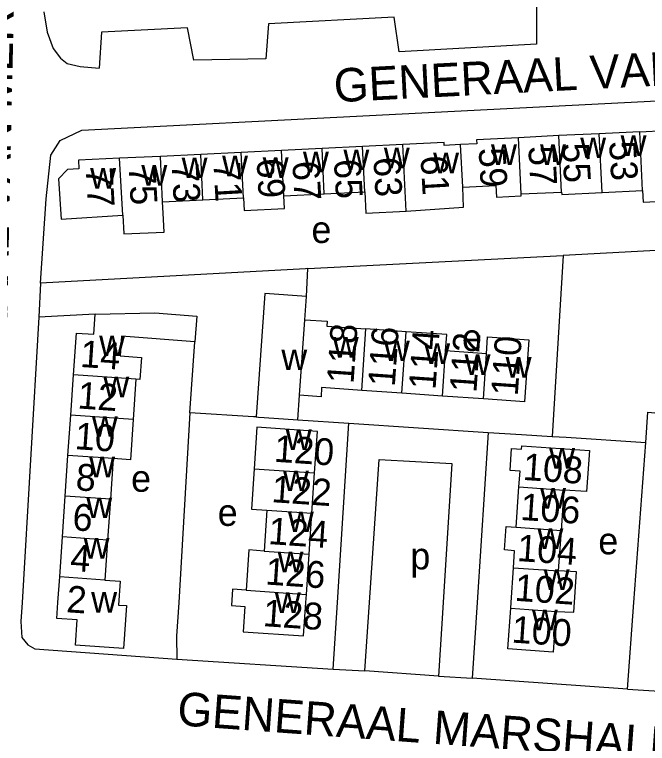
# Model space of a CAD drawing. Extents: x 159294 to 161936, y 384538 to 386517.
# Drawn here: x 161411.8 to 161506.3, y 386145.6 to 386254.4 of the extents above; entities that cross this region are included whole.
import ezdxf

# ---------------------------------------------------------------- set-up
doc = ezdxf.new("R2010")
doc.units = 0
for name, color, linetype in [('BLT_Basislijn', 7, 'Continuous'), ('BLT_Bebouwing', 7, 'Continuous'), ('BLT_Centroide', 7, 'Continuous'), ('BLT_Huisnummer', 7, 'Continuous'), ('BLT_Huisnummer_ tussenligend', 7, 'Continuous'), ('BLT_Onderverdeling_panden', 7, 'Continuous'), ('BLT_Straatnaam', 7, 'Continuous')]:
    doc.layers.add(name, color=color, linetype=linetype)

msp = doc.modelspace()

# ---------------------------------------------------------------- linework, layer by layer
at = {"layer": 'BLT_Basislijn'}
for p, q in [((161455.58, 386216.48), (161493.7, 386218.44)), ((161493.7, 386218.44), (161492.02, 386191.45)), ((161455.37, 386212.3), (161455.58, 386216.48)), ((161415.69, 386214.32), (161415.4, 386209.21)), ((161454.08, 386193.91), (161461.69, 386193.41)), ((161461.69, 386193.41), (161482.46, 386192.03)), ((161436.02, 386158.2), (161459.36, 386156.73)), ((161459.36, 386156.73), (161464.09, 386156.45)), ((161475.06, 386155.7), (161464.09, 386156.45)), ((161475.06, 386155.7), (161480.1, 386155.37)), ((161503.29, 386153.76), (161480.1, 386155.37)), ((161503.29, 386153.76), (161526.5, 386152.22))]:
    msp.add_line(p, q, dxfattribs=at)
for points in [[(161631.24, 386262.72), (161623.08, 386262.52), (161623.08, 386256.74), (161601.38, 386255.75), (161600.98, 386261.72), (161555.99, 386259.53), (161556.19, 386253.36), (161535.48, 386252.16), (161535.28, 386258.14), (161489.7, 386255.95), (161489.7, 386249.97)], [(161416.17, 386254.77), (161416.65, 386251.72), (161417.54, 386249.28), (161418.65, 386247.87), (161419.64, 386247.05), (161421.6, 386246.63), (161424.4, 386246.39)], [(161489.7, 386249.97), (161469.19, 386248.78), (161468.47, 386253.96), (161449.68, 386252.96), (161449.28, 386247.78), (161438.53, 386247.58), (161437.62, 386252.39), (161424.75, 386251.73), (161424.4, 386246.39)], [(161415.69, 386214.32), (161416.49, 386226.87), (161417.21, 386233.37), (161418.58, 386235.57), (161421.85, 386237.11), (161593.58, 386245.85), (161597.65, 386245.22), (161599.47, 386242.67), (161598.34, 386223.64), (161598.15, 386221.05)], [(161522.34, 386219.92), (161521.38, 386219.92), (161493.7, 386218.44)], [(161455.58, 386216.48), (161455.22, 386216.46), (161415.69, 386214.32)], [(161415.4, 386209.21), (161412.91, 386166.67), (161412.74, 386163.82)], [(161423.82, 386209.66), (161415.4, 386209.21)], [(161437.96, 386194.96), (161438.7, 386205.57)], [(161437.96, 386194.96), (161436.29, 386166.67), (161435.99, 386161.64), (161436.02, 386158.2)], [(161447.84, 386194.34), (161447.48, 386194.37), (161437.96, 386194.96)], [(161506, 386190.55), (161506.33, 386195.06), (161516.39, 386194.13)], [(161459.36, 386156.73), (161459.99, 386166.67), (161461.69, 386193.41)], [(161482.46, 386192.03), (161480.82, 386166.67), (161480.1, 386155.37)], [(161482.46, 386192.03), (161487.48, 386191.72), (161492.02, 386191.45)], [(161492.02, 386191.45), (161494.11, 386191.31), (161506, 386190.55)], [(161503.29, 386153.76), (161504.24, 386166.67), (161506, 386190.55)], [(161464.09, 386156.45), (161464.77, 386166.67), (161466.2, 386188.02), (161477.05, 386187.38), (161475.75, 386166.67), (161475.06, 386155.7)], [(161412.74, 386163.82), (161412.88, 386161.45), (161413.8, 386160.34), (161414.82, 386159.74), (161436.02, 386158.2)]]:
    msp.add_lwpolyline(points, dxfattribs=at)
at = {"layer": 'BLT_Bebouwing'}
for p, q in [((161493.03, 386236.3), (161487, 386236)), ((161499.06, 386236.59), (161493.03, 386236.3)), ((161505.1, 386236.89), (161511.13, 386237.18)), ((161451.65, 386234.1), (161445.62, 386233.8)), ((161457.69, 386234.4), (161451.65, 386234.1)), ((161463.72, 386234.69), (161457.69, 386234.4)), ((161469.75, 386234.99), (161463.72, 386234.69)), ((161433.56, 386233.21), (161427.48, 386232.92)), ((161439.59, 386233.51), (161433.56, 386233.21)), ((161445.62, 386233.8), (161439.59, 386233.51)), ((161451.99, 386227.31), (161458.02, 386227.61)), ((161458.02, 386227.61), (161464.05, 386227.9)), ((161487.41, 386227.6), (161493.44, 386227.89)), ((161433.89, 386226.42), (161439.92, 386226.72)), ((161439.92, 386226.72), (161445.95, 386227.01)), ((161455.13, 386208.85), (161455.37, 386212.3)), ((161470.23, 386207.05), (161464.24, 386207.47)), ((161482.22, 386203.77), (161476.12, 386204.2)), ((161420.18, 386194.6), (161420.59, 386200.63)), ((161469.59, 386197.88), (161463.61, 386198.3)), ((161454.08, 386193.91), (161454.34, 386197.58)), ((161475.66, 386197.46), (161469.59, 386197.88)), ((161481.81, 386197.03), (161475.66, 386197.46)), ((161419.77, 386188.61), (161420.18, 386194.6)), ((161419.35, 386182.53), (161419.77, 386188.61)), ((161426.51, 386188.14), (161426.09, 386182.06)), ((161456.18, 386179.99), (161456.58, 386186)), ((161486.67, 386177.9), (161487.08, 386183.9)), ((161493.41, 386177.41), (161493.82, 386183.44)), ((161418.94, 386176.45), (161419.35, 386182.53)), ((161449.44, 386180.44), (161449.03, 386174.34)), ((161455.76, 386173.88), (161456.18, 386179.99)), ((161493, 386171.4), (161493.41, 386177.41)), ((161418.53, 386170.5), (161418.94, 386176.45)), ((161425.67, 386175.98), (161425.26, 386170.01)), ((161455.36, 386167.86), (161455.76, 386173.88))]:
    msp.add_line(p, q, dxfattribs=at)
for points in [[(161505.1, 386236.89), (161500, 386236.64), (161499.06, 386236.59)], [(161478.37, 386234.96), (161475.94, 386234.84), (161475.92, 386235.29), (161469.75, 386234.99)], [(161487, 386236), (161480.76, 386235.69), (161480.79, 386235.08), (161478.37, 386234.96)], [(161427.48, 386232.92), (161421.36, 386232.62), (161421.41, 386231.33), (161419.71, 386231.24), (161418.34, 386229.88), (161418.74, 386223.83), (161427.94, 386224.44)], [(161505.53, 386228.1), (161505.61, 386226.36), (161511.64, 386226.66), (161511.47, 386230.23)], [(161478.68, 386228.62), (161483.62, 386228.86), (161483.71, 386227.12), (161487.42, 386227.3), (161487.41, 386227.6)], [(161464.05, 386227.9), (161464.2, 386224.75), (161470.24, 386225.03)], [(161470.24, 386225.03), (161478.82, 386225.61), (161478.68, 386228.62)], [(161493.44, 386227.89), (161493.46, 386227.51), (161499.49, 386227.8)], [(161499.49, 386227.8), (161505.53, 386228.1)], [(161445.95, 386227.01), (161446.06, 386225.13), (161452.08, 386225.42), (161451.99, 386227.31)], [(161427.94, 386224.44), (161428.08, 386221.65), (161434.11, 386221.91), (161433.97, 386224.74), (161433.89, 386226.42)], [(161455.37, 386212.3), (161449.14, 386212.74), (161447.84, 386194.34)], [(161420.59, 386200.63), (161421.02, 386206.84), (161423.61, 386206.67), (161423.82, 386209.66)], [(161423.82, 386209.66), (161432.71, 386209.85), (161438.98, 386209.39), (161438.7, 386205.57)], [(161455.13, 386208.85), (161458.46, 386208.62), (161458.41, 386207.87), (161464.24, 386207.47)], [(161476.12, 386204.2), (161476.29, 386206.62), (161470.23, 386207.05)], [(161438.7, 386205.57), (161427.76, 386206.38), (161427.55, 386203.45), (161430.73, 386203.23), (161430.51, 386199.95), (161429.92, 386199.99)], [(161482.22, 386203.77), (161482.39, 386206.27), (161488.56, 386205.84), (161488.26, 386201.6), (161487.91, 386196.61), (161481.81, 386197.03)], [(161429.92, 386199.99), (161429.51, 386193.96)], [(161463.61, 386198.3), (161457.63, 386198.72), (161457.54, 386197.36), (161454.34, 386197.58)], [(161429.51, 386193.96), (161429.1, 386187.97), (161426.51, 386188.14)], [(161447.84, 386194.34), (161448.21, 386194.33), (161449.06, 386194.27), (161454.08, 386193.91)], [(161456.58, 386186), (161457, 386192.19), (161447.97, 386192.8), (161447.55, 386186.61)], [(161487.08, 386183.9), (161487.24, 386186.26), (161485.76, 386186.36), (161485.98, 386189.65), (161487.46, 386189.55), (161487.5, 386190.05), (161497.6, 386189.36), (161497.18, 386183.21), (161493.82, 386183.44)], [(161447.55, 386186.61), (161447.15, 386180.59), (161449.44, 386180.44)], [(161426.09, 386182.06), (161425.67, 386175.98)], [(161486.26, 386171.86), (161486.43, 386174.39), (161484.94, 386174.5), (161485.18, 386178), (161486.67, 386177.9)], [(161449.03, 386174.34), (161446.74, 386174.51), (161446.34, 386168.5)], [(161485.85, 386165.8), (161485.91, 386166.67), (161486.26, 386171.86)], [(161492.58, 386165.34), (161495.27, 386165.21), (161495.68, 386171.25), (161493, 386171.4)], [(161425.26, 386170.01), (161427.55, 386169.86), (161427.31, 386166.29), (161428.51, 386166.21), (161428.07, 386159.8), (161420.9, 386160.29), (161421.16, 386164.08), (161418.1, 386164.28), (161418.27, 386166.67), (161418.53, 386170.5)], [(161446.34, 386168.5), (161444.34, 386168.64), (161444.15, 386166.23), (161446.18, 386166.09), (161445.92, 386162.28), (161454.94, 386161.68), (161455.28, 386166.67), (161455.36, 386167.86)], [(161492.58, 386165.34), (161492.51, 386164.27), (161492.17, 386159.28), (161485.44, 386159.74), (161485.85, 386165.8)]]:
    msp.add_lwpolyline(points, dxfattribs=at)
at = {"layer": 'BLT_Onderverdeling_panden'}
for p, q in [((161493.44, 386227.89), (161493.03, 386236.3)), ((161499.49, 386227.8), (161499.06, 386236.59)), ((161505.53, 386228.1), (161505.1, 386236.89)), ((161487.41, 386227.6), (161487, 386236)), ((161451.99, 386227.31), (161451.65, 386234.1)), ((161458.02, 386227.61), (161457.69, 386234.4)), ((161464.05, 386227.9), (161463.72, 386234.69)), ((161470.24, 386225.03), (161469.75, 386234.99)), ((161478.68, 386228.62), (161478.37, 386234.96)), ((161433.89, 386226.42), (161433.56, 386233.21)), ((161439.92, 386226.72), (161439.59, 386233.51)), ((161445.95, 386227.01), (161445.62, 386233.8)), ((161427.94, 386224.44), (161427.48, 386232.92)), ((161454.34, 386197.58), (161455.13, 386208.85)), ((161463.61, 386198.3), (161464.24, 386207.47)), ((161469.59, 386197.88), (161470.23, 386207.05)), ((161475.66, 386197.46), (161476.12, 386204.2)), ((161481.81, 386197.03), (161482.22, 386203.77)), ((161429.92, 386199.99), (161420.59, 386200.63)), ((161429.51, 386193.96), (161420.18, 386194.6)), ((161426.51, 386188.14), (161419.77, 386188.61)), ((161447.55, 386186.61), (161456.58, 386186)), ((161487.08, 386183.9), (161493.82, 386183.44)), ((161426.09, 386182.06), (161419.35, 386182.53)), ((161449.44, 386180.44), (161456.18, 386179.99)), ((161486.67, 386177.9), (161493.41, 386177.41)), ((161425.67, 386175.98), (161418.94, 386176.45)), ((161449.03, 386174.34), (161455.76, 386173.88)), ((161486.26, 386171.86), (161493, 386171.4)), ((161425.26, 386170.01), (161418.53, 386170.5)), ((161446.34, 386168.5), (161455.36, 386167.86)), ((161485.85, 386165.8), (161492.58, 386165.34))]:
    msp.add_line(p, q, dxfattribs=at)

# ---------------------------------------------------------------- texts
at = {"layer": 'BLT_Centroide'}
for s, p in [('w', (161502.25, 386233.27)), ('w', (161496.22, 386232.95)), ('w', (161460.88, 386231.16)), ('w', (161466.91, 386231.44)), ('w', (161482.91, 386231.91)), ('w', (161490.22, 386231.94)), ('w', (161436.73, 386229.97)), ('w', (161442.77, 386230.25)), ('w', (161448.83, 386229.98)), ('w', (161454.84, 386230.84)), ('w', (161474.27, 386230.7)), ('w', (161423.08, 386228.38)), ('w', (161430.72, 386228.83)), ('e', (161456.11, 386220.29)), ('e', (161478.57, 386204.18)), ('w', (161424.42, 386203.41)), ('w', (161459.3, 386203.2)), ('w', (161466.92, 386202.67)), ('w', (161472.94, 386202.25)), ('w', (161451.61, 386201.33)), ('w', (161478.97, 386200.61)), ('w', (161485.09, 386200.19)), ('w', (161425.05, 386197.28)), ('w', (161423.34, 386191.38)), ('w', (161452.27, 386189.41)), ('w', (161491.59, 386186.62)), ('w', (161422.93, 386185.34)), ('e', (161429.19, 386183.18)), ('w', (161451.86, 386183.28)), ('w', (161490.24, 386180.66)), ('w', (161422.51, 386179.25)), ('e', (161442.12, 386178.09)), ('w', (161452.6, 386177.16)), ('w', (161489.84, 386174.66)), ('e', (161498.92, 386173.85)), ('w', (161422.1, 386173.22)), ('p', (161470.87, 386171.6)), ('w', (161451.05, 386171.19)), ('w', (161490.77, 386168.53)), ('w', (161423.23, 386165.14)), ('w', (161450.64, 386165.09)), ('w', (161489.01, 386162.53))]:
    msp.add_text(s, height=4, dxfattribs=at).set_placement(p)
at = {"layer": 'BLT_Huisnummer'}
for s, rotation, p in [('59', 273.2973, (161481.05, 386234.41)), ('55', 273.2973, (161493.5, 386235.11)), ('71', 273.2973, (161441.47, 386232.26)), ('67', 273.2973, (161453.25, 386232.44)), ('63', 273.2973, (161465.35, 386233.01)), ('77', 273.2973, (161422.41, 386231.47)), ('118', 86.0205, (161462.38, 386199.22)), ('114', 86.0205, (161474.62, 386198.34)), ('110', 86.0205, (161486.89, 386197.39)), ('14', 356.0928, (161421.51, 386201.81)), ('10', 356.0928, (161420.71, 386189.55)), ('120', 356.1515, (161450.45, 386187.67)), ('108', 356.1097, (161487.58, 386184.96)), ('6', 356.0928, (161420.35, 386177.46)), ('124', 356.1515, (161449.58, 386175.39)), ('104', 356.1097, (161486.71, 386172.86)), ('2', 356.0928, (161419.45, 386165.22)), ('128', 356.1515, (161448.78, 386163.15)), ('100', 356.1097, (161485.9, 386160.7))]:
    msp.add_text(s, height=4, rotation=rotation, dxfattribs=at).set_placement(p)
at = {"layer": 'BLT_Huisnummer_ tussenligend'}
for s, rotation, p in [('53', 273.2973, (161500.53, 386235.41)), ('57', 273.2973, (161488.46, 386234.68)), ('61', 273.2973, (161472.38, 386233.25)), ('73', 273.2973, (161435.23, 386232.14)), ('69', 273.2973, (161447.91, 386232.81)), ('65', 273.2973, (161459.45, 386232.72)), ('75', 273.2973, (161428.81, 386231.79)), ('116', 86.0205, (161468.54, 386198.78)), ('112', 86.0205, (161480.72, 386197.9)), ('12', 356.0928, (161421.12, 386195.62)), ('8', 356.0928, (161420.84, 386183.43)), ('122', 356.1515, (161450.07, 386181.64)), ('106', 356.1097, (161487.2, 386178.99)), ('4', 356.0928, (161420.03, 386171.39)), ('126', 356.1515, (161449.14, 386169.36)), ('102', 356.1097, (161486.36, 386166.93))]:
    msp.add_text(s, height=4, rotation=rotation, dxfattribs=at).set_placement(p)
at = {"layer": 'BLT_Straatnaam'}
for s, height, rotation, p in [('GENERAAL VAN MERLENSTRAAT', 5, 88.7636, (161410.2, 386186.42)), ('GENERAAL VAN DEDEMLAAN', 4.9999, 2.9464, (161459.57, 386241.27)), ('GENERAAL MARSHALLWEG', 5, 355.8386, (161435.97, 386148.38))]:
    msp.add_text(s, height=height, rotation=rotation, dxfattribs=at).set_placement(p)

doc.saveas('drawing.dxf')
